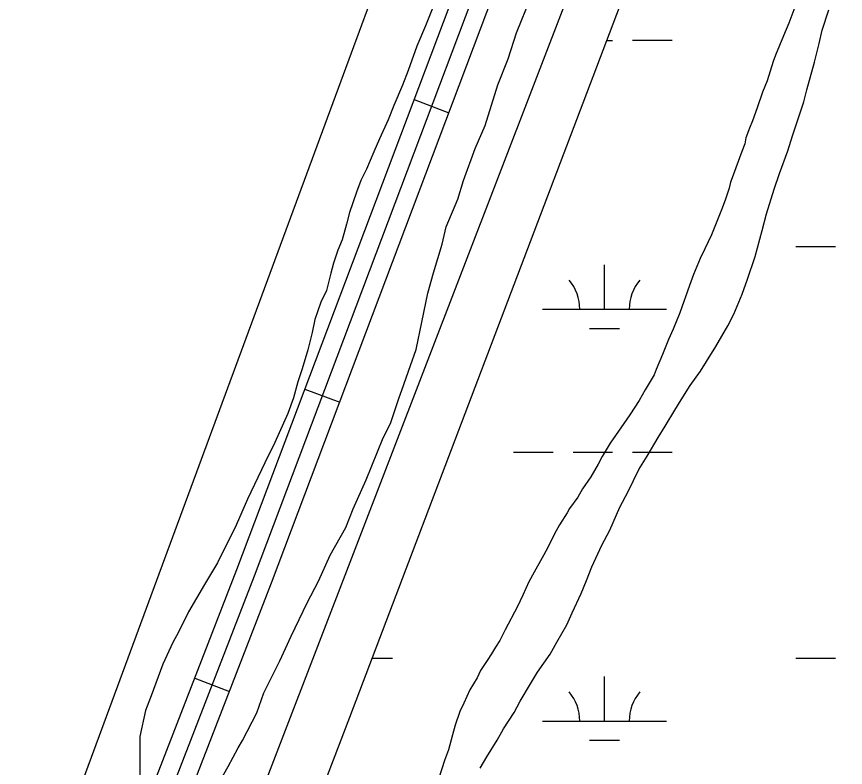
# Model space of a CAD drawing. Extents: x 3263578 to 3301413, y 764927 to 798602.
# Drawn here: x 3288778 to 3289448, y 776435 to 777042 of the extents above; entities that cross this region are included whole.
import ezdxf

# ---------------------------------------------------------------- set-up
doc = ezdxf.new("R2010")
doc.units = 0
for name, color, linetype in [('V-LEVE-TOET', 7, 'Continuous'), ('V-ROAD-CNTR', 7, 'Continuous'), ('V-SITE-VEGE', 7, 'Continuous'), ('V-WETL-SWMP', 7, 'Continuous')]:
    doc.layers.add(name, color=color, linetype=linetype)

msp = doc.modelspace()

# ---------------------------------------------------------------- linework, layer by layer
at = {"layer": 'V-LEVE-TOET'}
msp.add_lwpolyline([(3288745.13, 775830.97), (3288874.67, 776151.96), (3289489.3, 777748.69), (3289837.06, 779147.31), (3289916.44, 779547.96), (3289800.48, 779565.85), (3289377.75, 777904.53), (3288740.05, 776177.66), (3288604.98, 775830.96)], dxfattribs=at)
at = {"layer": 'V-ROAD-CNTR'}
for p, q in [((3289099.36, 776974.7), (3289127.43, 776964.11)), ((3289011.11, 776740.8), (3289039.18, 776730.21)), ((3288922.11, 776507.33), (3288950.08, 776496.48))]:
    msp.add_line(p, q, dxfattribs=at)
for points in [[(3289947.34, 779851.04), (3289826.63, 779400.62), (3289706.13, 778911.1), (3289619.7, 778559.25), (3289536.07, 778229.96), (3289486.99, 778025.43), (3289443.34, 777872.39), (3289391.71, 777723.84), (3289352.55, 777614.75), (3289279.5, 777409.64), (3288970.11, 776589.63), (3288725.68, 775959.27), (3288677.39, 775833.71)], [(3288661.32, 775833.7), (3288711.68, 775964.68), (3288956.1, 776594.99), (3289265.42, 777414.81), (3289338.43, 777619.8), (3289377.57, 777728.84), (3289429.03, 777876.91), (3289472.48, 778029.24), (3289521.5, 778233.56), (3289605.14, 778562.88), (3289691.57, 778914.68), (3289812.1, 779404.35), (3289818.78, 779429.27)], [(3288693.46, 775833.71), (3288739.67, 775953.87), (3288984.12, 776584.27), (3289293.59, 777404.48), (3289366.68, 777609.7), (3289405.86, 777718.84), (3289457.65, 777867.87), (3289501.5, 778021.63), (3289550.63, 778226.37), (3289634.25, 778555.61), (3289720.7, 778907.52), (3289841.16, 779396.88), (3289848.19, 779423.12)]]:
    msp.add_lwpolyline(points, dxfattribs=at)
at = {"layer": 'V-SITE-VEGE'}
for p, q in [((3289117.79, 777057.72), (3289108.51, 777034.33)), ((3289182.11, 777028.7), (3289193.7, 777057.93)), ((3289407.65, 777051.43), (3289401.88, 777036.41)), ((3289429, 777030.67), (3289434.28, 777047.14)), ((3289108.51, 777034.33), (3289101.55, 777017.97)), ((3289401.88, 777036.41), (3289397.55, 777026.23)), ((3289426.61, 777020.02), (3289429, 777030.67)), ((3289175.16, 777007.66), (3289182.11, 777028.7)), ((3289397.55, 777026.23), (3289391.3, 777010.72)), ((3289101.55, 777017.97), (3289094.6, 776998.09)), ((3289422.78, 777005), (3289426.61, 777020.02)), ((3289391.3, 777010.72), (3289389.38, 777005.39)), ((3289167.04, 776986.61), (3289175.16, 777007.66)), ((3289389.38, 777005.39), (3289384.58, 776989.89)), ((3289416.55, 776982.71), (3289422.78, 777005)), ((3289094.6, 776998.09), (3289089.96, 776986.4)), ((3289089.96, 776986.4), (3289083, 776970.03)), ((3289156.62, 776953.88), (3289167.04, 776986.61)), ((3289384.58, 776989.89), (3289380.73, 776980.68)), ((3289380.73, 776980.68), (3289376.41, 776968.08)), ((3289414.15, 776973.03), (3289416.55, 776982.71)), ((3289405.03, 776945.41), (3289414.15, 776973.03)), ((3289083, 776970.03), (3289078.36, 776958.34)), ((3289376.41, 776968.08), (3289372.57, 776957.42)), ((3289078.36, 776958.34), (3289071.39, 776943.14)), ((3289372.57, 776957.42), (3289370.16, 776951.61)), ((3289148.49, 776935.18), (3289156.62, 776953.88)), ((3289370.16, 776951.61), (3289367.28, 776943.85)), ((3289367.28, 776943.85), (3289366.32, 776939.01)), ((3289401.19, 776933.3), (3289405.03, 776945.41)), ((3289071.39, 776943.14), (3289066.75, 776932.61)), ((3289366.32, 776939.01), (3289363.92, 776932.71)), ((3289066.75, 776932.61), (3289060.95, 776918.59)), ((3289139.22, 776909.46), (3289148.49, 776935.18)), ((3289363.92, 776932.71), (3289356.23, 776911.39)), ((3289394.47, 776914.88), (3289401.19, 776933.3)), ((3289060.95, 776918.59), (3289056.3, 776909.23)), ((3289356.23, 776911.39), (3289354.79, 776908)), ((3289390.14, 776902.29), (3289394.47, 776914.88)), ((3289056.3, 776909.23), (3289052.82, 776899.88)), ((3289134.59, 776894.26), (3289139.22, 776909.46)), ((3289354.79, 776908), (3289353.84, 776903.16)), ((3289052.82, 776899.88), (3289047.03, 776883.51)), ((3289353.84, 776903.16), (3289350.47, 776893.47)), ((3289383.9, 776882.42), (3289390.14, 776902.29)), ((3289125.31, 776872.05), (3289134.59, 776894.26)), ((3289350.47, 776893.47), (3289347.59, 776885.71)), ((3289047.03, 776883.51), (3289044.72, 776874.16)), ((3289347.59, 776885.71), (3289339.42, 776865.36)), ((3289380.55, 776868.86), (3289383.9, 776882.42)), ((3289044.72, 776874.16), (3289041.25, 776861.31)), ((3289121.84, 776858.02), (3289125.31, 776872.05)), ((3289339.42, 776865.36), (3289334.12, 776854.21)), ((3289374.8, 776848.03), (3289380.55, 776868.86)), ((3289041.25, 776861.31), (3289037.77, 776853.12)), ((3289114.9, 776834.65), (3289121.84, 776858.02)), ((3289037.77, 776853.12), (3289034.29, 776842.6)), ((3289334.12, 776854.21), (3289330.27, 776846.46)), ((3289330.27, 776846.46), (3289324.98, 776833.37)), ((3289368.56, 776829.62), (3289374.8, 776848.03)), ((3289034.29, 776842.6), (3289031.98, 776834.42)), ((3289031.98, 776834.42), (3289028.52, 776820.4)), ((3289110.27, 776818.28), (3289114.9, 776834.65)), ((3289324.98, 776833.37), (3289321.62, 776824.65)), ((3289321.62, 776824.65), (3289313.93, 776802.36)), ((3289364.23, 776817.5), (3289368.56, 776829.62)), ((3289028.52, 776820.4), (3289023.87, 776811.04)), ((3289105.66, 776794.91), (3289110.27, 776818.28)), ((3289357.5, 776801.51), (3289364.23, 776817.5)), ((3289023.87, 776811.04), (3289019.23, 776797.01)), ((3289019.23, 776797.01), (3289016.93, 776786.49)), ((3289313.93, 776802.36), (3289308.64, 776789.28)), ((3289352.69, 776791.82), (3289357.5, 776801.51)), ((3289101.05, 776772.71), (3289105.66, 776794.91)), ((3289347.87, 776783.57), (3289352.69, 776791.82)), ((3289016.93, 776786.49), (3289013.46, 776772.47)), ((3289308.64, 776789.28), (3289304.79, 776781.04)), ((3289343.05, 776775.33), (3289347.87, 776783.57)), ((3289304.79, 776781.04), (3289299.98, 776768.92)), ((3289013.46, 776772.47), (3289008.83, 776757.28)), ((3289096.42, 776759.85), (3289101.05, 776772.71)), ((3289335.34, 776763.21), (3289343.05, 776775.33)), ((3289299.98, 776768.92), (3289294.69, 776756.81)), ((3289330.52, 776755.45), (3289335.34, 776763.21)), ((3289008.83, 776757.28), (3289005.36, 776746.76)), ((3289089.46, 776739.98), (3289096.42, 776759.85)), ((3289294.69, 776756.81), (3289293.25, 776752.45)), ((3289293.25, 776752.45), (3289286.03, 776740.32)), ((3289322.32, 776743.81), (3289330.52, 776755.45)), ((3289005.36, 776746.76), (3289001.89, 776733.9)), ((3289315.09, 776732.17), (3289322.32, 776743.81)), ((3289087.15, 776734.13), (3289089.46, 776739.98)), ((3289286.03, 776740.32), (3289281.21, 776731.6)), ((3289001.89, 776733.9), (3288997.25, 776721.04)), ((3289080.19, 776713.09), (3289087.15, 776734.13)), ((3289281.21, 776731.6), (3289273.5, 776719.96)), ((3289309.79, 776723.93), (3289315.09, 776732.17)), ((3289302.08, 776710.84), (3289309.79, 776723.93)), ((3288997.25, 776721.04), (3288986.81, 776697.65)), ((3289273.5, 776719.96), (3289268.67, 776713.17)), ((3289074.39, 776701.4), (3289080.19, 776713.09)), ((3289268.67, 776713.17), (3289257.58, 776697.16)), ((3289296.3, 776701.63), (3289302.08, 776710.84)), ((3288986.81, 776697.65), (3288978.68, 776681.28)), ((3289060.46, 776667.49), (3289074.39, 776701.4)), ((3289257.58, 776697.16), (3289251.32, 776686.5)), ((3289287.63, 776686.59), (3289296.3, 776701.63)), ((3289251.32, 776686.5), (3289247.95, 776680.2)), ((3289280.88, 776675.93), (3289287.63, 776686.59)), ((3288978.68, 776681.28), (3288964.74, 776652.05)), ((3289247.95, 776680.2), (3289242.17, 776670.01)), ((3289272.21, 776657.99), (3289280.88, 776675.93)), ((3289242.17, 776670.01), (3289235.42, 776660.31)), ((3289050.02, 776644.1), (3289060.46, 776667.49)), ((3289235.42, 776660.31), (3289231.56, 776653.52)), ((3289265.47, 776645.39), (3289272.21, 776657.99)), ((3288964.74, 776652.05), (3288955.46, 776631)), ((3289231.56, 776653.52), (3289224.81, 776644.31)), ((3289044.22, 776628.91), (3289050.02, 776644.1)), ((3289224.81, 776644.31), (3289222.88, 776640.92)), ((3289257.29, 776626.97), (3289265.47, 776645.39)), ((3289222.88, 776640.92), (3289216.62, 776631.22)), ((3288955.46, 776631), (3288940.36, 776600.59)), ((3289031.43, 776606.68), (3289044.22, 776628.91)), ((3289216.62, 776631.22), (3289212.77, 776623.95)), ((3289212.77, 776623.95), (3289206.99, 776612.31)), ((3289251.03, 776614.85), (3289257.29, 776626.97)), ((3289206.99, 776612.31), (3289202.65, 776604.55)), ((3289242.85, 776597.4), (3289251.03, 776614.85)), ((3289022.15, 776585.64), (3289031.43, 776606.68)), ((3289202.65, 776604.55), (3289196.39, 776592.92)), ((3288940.36, 776600.59), (3288929.89, 776583.05)), ((3289238.52, 776586.26), (3289242.85, 776597.4)), ((3289196.39, 776592.92), (3289192.06, 776585.16)), ((3288929.89, 776583.05), (3288917.11, 776560.82)), ((3289012.85, 776568.09), (3289022.15, 776585.64)), ((3289192.06, 776585.16), (3289187.24, 776574.5)), ((3289234.2, 776575.6), (3289238.52, 776586.26)), ((3289226.98, 776560.09), (3289234.2, 776575.6)), ((3289187.24, 776574.5), (3289182.91, 776565.29)), ((3289000.08, 776541.19), (3289012.85, 776568.09)), ((3289182.91, 776565.29), (3289172.8, 776546.39)), ((3288917.11, 776560.82), (3288908.98, 776544.45)), ((3289222.65, 776550.39), (3289226.98, 776560.09)), ((3289214.46, 776536.33), (3289222.65, 776550.39)), ((3288908.98, 776544.45), (3288904.33, 776536.26)), ((3289172.8, 776546.39), (3289168.46, 776537.66)), ((3288904.33, 776536.26), (3288896.2, 776518.72)), ((3288990.79, 776521.32), (3289000.08, 776541.19)), ((3289168.46, 776537.66), (3289165.09, 776532.33)), ((3289209.16, 776526.64), (3289214.46, 776536.33)), ((3289165.09, 776532.33), (3289161.72, 776526.99)), ((3289161.72, 776526.99), (3289158.35, 776521.66)), ((3289199.03, 776512.09), (3289209.16, 776526.64)), ((3288896.2, 776518.72), (3288886.93, 776493)), ((3288978.01, 776495.59), (3288990.79, 776521.32)), ((3289158.35, 776521.66), (3289153.04, 776513.41)), ((3289153.04, 776513.41), (3289150.15, 776507.6)), ((3289193.25, 776502.87), (3289199.03, 776512.09)), ((3289150.15, 776507.6), (3289144.37, 776497.9)), ((3289185.06, 776488.81), (3289193.25, 776502.87)), ((3288972.22, 776479.22), (3288978.01, 776495.59)), ((3289144.37, 776497.9), (3289139.56, 776487.24)), ((3288886.93, 776493), (3288882.29, 776481.31)), ((3289180.24, 776479.6), (3289185.06, 776488.81)), ((3289139.56, 776487.24), (3289136.19, 776480.45)), ((3288882.29, 776481.31), (3288877.67, 776460.28)), ((3288960.6, 776457), (3288972.22, 776479.22)), ((3289136.19, 776480.45), (3289132.35, 776469.31)), ((3289171.56, 776466.51), (3289180.24, 776479.6)), ((3289132.35, 776469.31), (3289130.43, 776461.56)), ((3289130.43, 776461.56), (3289127.08, 776449.45)), ((3289166.26, 776457.3), (3289171.56, 776466.51)), ((3288877.67, 776460.28), (3288877.78, 776422.9)), ((3288957.11, 776451.15), (3288960.6, 776457)), ((3289158.07, 776443.72), (3289166.26, 776457.3)), ((3288948.98, 776435.95), (3288957.11, 776451.15)), ((3289127.08, 776449.45), (3289123.71, 776440.72)), ((3289152.77, 776434.51), (3289158.07, 776443.72)), ((3288943.17, 776425.42), (3288948.98, 776435.95)), ((3289123.71, 776440.72), (3289119.39, 776426.67))]:
    msp.add_line(p, q, dxfattribs=at)
at = {"layer": 'V-WETL-SWMP'}
for p, q in [((3289047.31, 776475.94), (3289494.9, 777654.82)), ((3289254.86, 777022.58), (3289259.64, 777022.58)), ((3289275.64, 777022.59), (3289307.64, 777022.59)), ((3289407.65, 776856.09), (3289439.65, 776856.1)), ((3289253.06, 776805.34), (3289253.06, 776841.34)), ((3289203.06, 776805.34), (3289303.06, 776805.35)), ((3289241.07, 776789.91), (3289265.07, 776789.91)), ((3289179.66, 776689.9), (3289211.66, 776689.91)), ((3289227.66, 776689.91), (3289259.66, 776689.91)), ((3289275.66, 776689.91), (3289307.66, 776689.91)), ((3289065.33, 776523.39), (3289081.77, 776523.4)), ((3289407.68, 776523.42), (3289439.68, 776523.42)), ((3289253.09, 776472.67), (3289253.09, 776508.67)), ((3288955.34, 776233.69), (3289047.31, 776475.94)), ((3289203.09, 776472.66), (3289303.09, 776472.67)), ((3289241.09, 776457.23), (3289265.09, 776457.24))]:
    msp.add_line(p, q, dxfattribs=at)
for centre, start, end in [((3289197.82, 776805.81), 359.23235, 40.776), ((3289308.31, 776805.82), 139.23234, 180.776), ((3289197.85, 776473.14), 359.23235, 40.776), ((3289308.33, 776473.15), 139.23234, 180.776)]:
    msp.add_arc(centre, 35.25, start, end, dxfattribs=at)

doc.saveas('drawing.dxf')
